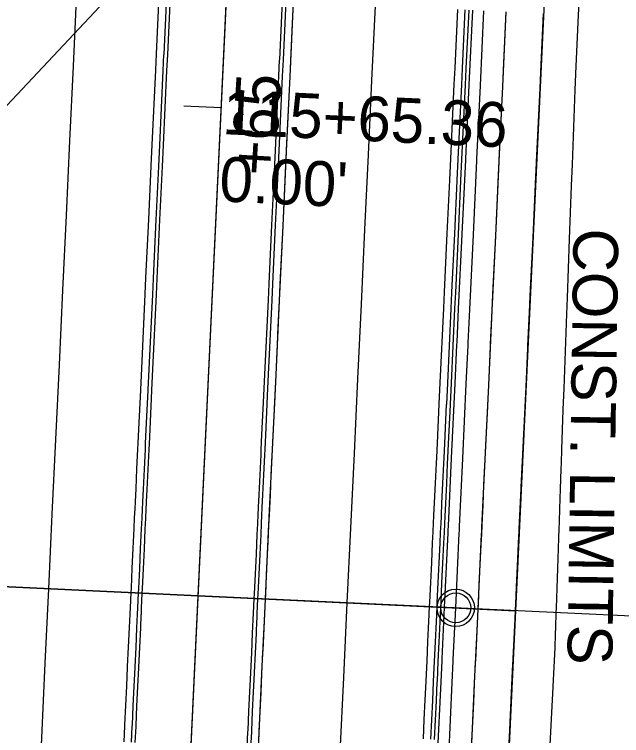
# Model space of a CAD drawing. Extents: x -70 to 701944, y -4 to 666871.
# Drawn here: x 668253.6 to 668334.9, y 654725.8 to 654822.3 of the extents above; entities that cross this region are included whole.
import ezdxf

# ---------------------------------------------------------------- set-up
doc = ezdxf.new("R2010")
doc.units = 0
for name, color, linetype in [('R_Detour', 7, 'Continuous'), ('R_Drive', 7, 'Continuous'), ('R_Horz Alg', 7, 'Continuous'), ('R_No Plot', 7, 'Continuous'), ('R_Proposed Const Limits', 7, 'Continuous'), ('R_Proposed Road', 7, 'Continuous'), ('R_Striping', 7, 'Continuous'), ('R_Water', 7, 'Continuous'), ('T_Drafting', 7, 'Continuous'), ('T_Indications', 7, 'Continuous')]:
    doc.layers.add(name, color=color, linetype=linetype)

msp = doc.modelspace()

# ---------------------------------------------------------------- linework, layer by layer
at = {"layer": 'R_Detour'}
for p in [(668132.024, 654751.436), (668402.014, 654738.693)]:
    msp.add_line(p, (668278.195, 654744.537), dxfattribs=at)
at = {"layer": 'R_Drive'}
msp.add_line((668281.276, 654809.825), (668276.282, 654810.061), dxfattribs=at)
at = {"layer": 'R_Horz Alg'}
msp.add_line((668254.91, 654251.158), (668327.609, 655791.558), dxfattribs=at)
msp.add_lwpolyline([(668271.202, 654744.867), (668285.187, 654744.207)], dxfattribs=at)
at = {"layer": 'R_No Plot'}
for points in [[(668287.623, 654944.315), (668330.078, 654942.311), (668320.649, 654742.533), (668278.195, 654744.537)], [(668210.898, 654857.836), (668210.342, 654852.456), (668208.342, 654812.906), (668206.556, 654775.07), (668206.139, 654761.004), (668206.781, 654747.907), (668278.195, 654744.537), (668283.38, 654854.415)], [(668278.195, 654744.537), (668206.781, 654747.907), (668207.174, 654744.1), (668217.396, 654694.687), (668218.983, 654682.598), (668219.538, 654657.721), (668214.327, 654547.329), (668268.766, 654544.759)], [(668278.195, 654744.537), (668320.649, 654742.533), (668311.22, 654542.756), (668268.766, 654544.759)]]:
    msp.add_lwpolyline(points, close=True, dxfattribs=at)
msp.add_circle((668312.658, 654742.911), 2.5, dxfattribs=at)
at = {"layer": 'R_Proposed Const Limits'}
msp.add_lwpolyline([(668325.277, 654724.571), (668325.413, 654727.159), (668325.55, 654729.757), (668325.683, 654732.285), (668325.687, 654732.365), (668325.823, 654734.982), (668325.949, 654737.607), (668326.008, 654739.378), (668326.012, 654739.488), (668326.037, 654740.242), (668326.106, 654742.276), (668326.126, 654742.883), (668326.216, 654745.53), (668326.306, 654748.182), (668326.397, 654750.839), (668326.446, 654752.271), (668326.489, 654753.499), (668326.521, 654754.371), (668326.525, 654754.48), (668326.585, 654756.163), (668326.678, 654758.828), (668326.771, 654761.495), (668326.798, 654762.265), (668326.865, 654764.163), (668327.05, 654769.383), (668327.052, 654769.452), (668327.154, 654772.26), (668327.523, 654782.253), (668327.602, 654784.398), (668327.603, 654784.42), (668327.893, 654792.247), (668328.163, 654799.379), (668328.164, 654799.419), (668328.271, 654802.24), (668328.654, 654812.233), (668328.736, 654814.364), (668328.738, 654814.413), (668329.096, 654822.224), (668329.46, 654829.356)], dxfattribs=at)
at = {"layer": 'R_Proposed Road'}
for points in [[(668268.263, 654724.983), (668268.363, 654727.093), (668268.367, 654727.181), (668268.37, 654727.257), (668268.492, 654729.845), (668268.615, 654732.444), (668268.734, 654734.972), (668268.738, 654735.053), (668268.862, 654737.67), (668268.986, 654740.296), (668269.069, 654742.066), (668269.074, 654742.175), (668269.11, 654742.929), (668269.206, 654744.961), (668269.235, 654745.568), (668269.359, 654748.214), (668269.485, 654750.864), (668269.61, 654753.519), (668269.677, 654754.95), (668269.735, 654756.178), (668269.776, 654757.049), (668269.782, 654757.158), (668269.861, 654758.84), (668269.987, 654761.504), (668270.112, 654764.169), (668270.149, 654764.939), (668270.238, 654766.835), (668270.485, 654772.052), (668270.488, 654772.122), (668270.62, 654774.928), (668271.092, 654784.917), (668271.193, 654787.061), (668271.194, 654787.082), (668271.563, 654794.906), (668271.9, 654802.035), (668271.901, 654802.074), (668272.035, 654804.895), (668272.506, 654814.883), (668272.607, 654817.013), (668272.609, 654817.062), (668272.978, 654824.872)], [(668269.262, 654724.936), (668269.361, 654727.046), (668269.366, 654727.134), (668269.369, 654727.21), (668269.491, 654729.798), (668269.614, 654732.397), (668269.733, 654734.925), (668269.737, 654735.006), (668269.861, 654737.623), (668269.985, 654740.249), (668270.068, 654742.018), (668270.073, 654742.128), (668270.109, 654742.881), (668270.205, 654744.914), (668270.233, 654745.521), (668270.358, 654748.166), (668270.483, 654750.817), (668270.609, 654753.472), (668270.676, 654754.903), (668270.734, 654756.131), (668270.775, 654757.002), (668270.78, 654757.111), (668270.86, 654758.793), (668270.986, 654761.457), (668271.111, 654764.122), (668271.148, 654764.892), (668271.237, 654766.788), (668271.483, 654772.005), (668271.487, 654772.075), (668271.619, 654774.881), (668272.091, 654784.87), (668272.192, 654787.013), (668272.193, 654787.035), (668272.562, 654794.859), (668272.899, 654801.988), (668272.9, 654802.027), (668273.033, 654804.847), (668273.505, 654814.836), (668273.605, 654816.966), (668273.608, 654817.015), (668273.976, 654824.825)], [(668269.761, 654724.913), (668269.861, 654727.022), (668269.865, 654727.111), (668269.869, 654727.186), (668269.991, 654729.775), (668270.113, 654732.374), (668270.233, 654734.902), (668270.237, 654734.982), (668270.36, 654737.599), (668270.484, 654740.225), (668270.568, 654741.995), (668270.573, 654742.105), (668270.608, 654742.858), (668270.704, 654744.891), (668270.733, 654745.497), (668270.858, 654748.143), (668270.983, 654750.793), (668271.108, 654753.449), (668271.176, 654754.879), (668271.234, 654756.107), (668271.275, 654756.978), (668271.28, 654757.087), (668271.359, 654758.769), (668271.485, 654761.433), (668271.611, 654764.099), (668271.647, 654764.868), (668271.737, 654766.765), (668271.983, 654771.982), (668271.986, 654772.051), (668272.119, 654774.857), (668272.59, 654784.846), (668272.691, 654786.99), (668272.692, 654787.011), (668273.061, 654794.835), (668273.398, 654801.964), (668273.4, 654802.003), (668273.533, 654804.824), (668274.004, 654814.813), (668274.105, 654816.942), (668274.107, 654816.991), (668274.476, 654824.802)], [(668284.745, 654724.206), (668284.844, 654726.315), (668284.848, 654726.404), (668284.852, 654726.479), (668284.974, 654729.067), (668285.097, 654731.666), (668285.216, 654734.194), (668285.22, 654734.275), (668285.343, 654736.892), (668285.467, 654739.518), (668285.551, 654741.288), (668285.556, 654741.397), (668285.592, 654742.151), (668285.688, 654744.183), (668285.716, 654744.79), (668285.841, 654747.436), (668285.966, 654750.086), (668286.091, 654752.741), (668286.159, 654754.172), (668286.217, 654755.4), (668286.258, 654756.271), (668286.263, 654756.38), (668286.343, 654758.062), (668286.468, 654760.726), (668286.594, 654763.391), (668286.63, 654764.161), (668286.72, 654766.058), (668286.966, 654771.275), (668286.969, 654771.344), (668287.102, 654774.15), (668287.573, 654784.139), (668287.675, 654786.283), (668287.676, 654786.304), (668288.045, 654794.128), (668288.381, 654801.257), (668288.383, 654801.296), (668288.516, 654804.117), (668288.988, 654814.106), (668289.088, 654816.235), (668289.091, 654816.284), (668289.459, 654824.094)], [(668285.244, 654724.182), (668285.344, 654726.291), (668285.348, 654726.38), (668285.351, 654726.455), (668285.474, 654729.044), (668285.596, 654731.643), (668285.716, 654734.171), (668285.719, 654734.251), (668285.843, 654736.869), (668285.967, 654739.494), (668286.05, 654741.264), (668286.056, 654741.374), (668286.091, 654742.127), (668286.187, 654744.16), (668286.216, 654744.767), (668286.34, 654747.412), (668286.466, 654750.063), (668286.591, 654752.718), (668286.658, 654754.149), (668286.716, 654755.377), (668286.758, 654756.248), (668286.763, 654756.356), (668286.842, 654758.038), (668286.968, 654760.702), (668287.094, 654763.368), (668287.13, 654764.138), (668287.219, 654766.034), (668287.466, 654771.251), (668287.469, 654771.32), (668287.601, 654774.126), (668288.073, 654784.115), (668288.174, 654786.259), (668288.175, 654786.281), (668288.544, 654794.104), (668288.881, 654801.234), (668288.883, 654801.273), (668289.016, 654804.093), (668289.487, 654814.082), (668289.588, 654816.212), (668289.59, 654816.26), (668289.959, 654824.071)], [(668286.243, 654724.135), (668286.343, 654726.244), (668286.347, 654726.333), (668286.35, 654726.408), (668286.472, 654728.997), (668286.595, 654731.596), (668286.714, 654734.124), (668286.718, 654734.204), (668286.842, 654736.822), (668286.966, 654739.447), (668287.049, 654741.217), (668287.054, 654741.327), (668287.09, 654742.08), (668287.186, 654744.113), (668287.215, 654744.72), (668287.339, 654747.365), (668287.464, 654750.016), (668287.59, 654752.671), (668287.657, 654754.102), (668287.715, 654755.329), (668287.756, 654756.2), (668287.762, 654756.309), (668287.841, 654757.991), (668287.967, 654760.655), (668288.092, 654763.321), (668288.129, 654764.09), (668288.218, 654765.987), (668288.465, 654771.204), (668288.468, 654771.273), (668288.6, 654774.079), (668289.072, 654784.068), (668289.173, 654786.212), (668289.174, 654786.234), (668289.543, 654794.057), (668289.88, 654801.186), (668289.881, 654801.225), (668290.015, 654804.046), (668290.486, 654814.035), (668290.587, 654816.165), (668290.589, 654816.213), (668290.957, 654824.024)], [(668308.326, 654725.371), (668308.448, 654727.96), (668308.571, 654730.558), (668308.69, 654733.087), (668308.694, 654733.167), (668308.817, 654735.784), (668308.941, 654738.41), (668309.025, 654740.18), (668309.03, 654740.29), (668309.065, 654741.043), (668309.161, 654743.075), (668309.19, 654743.682), (668309.315, 654746.328), (668309.44, 654748.978), (668309.565, 654751.633), (668309.633, 654753.064), (668309.691, 654754.292), (668309.732, 654755.163), (668309.737, 654755.272), (668309.816, 654756.954), (668309.942, 654759.618), (668310.068, 654762.283), (668310.104, 654763.053), (668310.194, 654764.95), (668310.44, 654770.167), (668310.443, 654770.236), (668310.576, 654773.042), (668311.047, 654783.031), (668311.148, 654785.175), (668311.149, 654785.196), (668311.519, 654793.02), (668311.855, 654800.149), (668311.857, 654800.188), (668311.99, 654803.009), (668312.462, 654812.998), (668312.562, 654815.127), (668312.564, 654815.176), (668312.933, 654822.986)], [(668309.325, 654725.324), (668309.447, 654727.912), (668309.57, 654730.511), (668309.689, 654733.039), (668309.693, 654733.12), (668309.816, 654735.737), (668309.94, 654738.363), (668310.024, 654740.133), (668310.029, 654740.242), (668310.064, 654740.996), (668310.16, 654743.028), (668310.189, 654743.635), (668310.314, 654746.281), (668310.439, 654748.931), (668310.564, 654751.586), (668310.632, 654753.017), (668310.69, 654754.245), (668310.731, 654755.116), (668310.736, 654755.225), (668310.815, 654756.907), (668310.941, 654759.571), (668311.067, 654762.236), (668311.103, 654763.006), (668311.193, 654764.903), (668311.439, 654770.12), (668311.442, 654770.189), (668311.575, 654772.995), (668312.046, 654782.984), (668312.147, 654785.128), (668312.148, 654785.149), (668312.518, 654792.973), (668312.854, 654800.102), (668312.856, 654800.141), (668312.989, 654802.962), (668313.46, 654812.95), (668313.561, 654815.08), (668313.563, 654815.129), (668313.932, 654822.939)], [(668309.824, 654725.3), (668309.946, 654727.889), (668310.069, 654730.488), (668310.188, 654733.016), (668310.192, 654733.096), (668310.316, 654735.714), (668310.44, 654738.339), (668310.523, 654740.109), (668310.528, 654740.219), (668310.564, 654740.972), (668310.66, 654743.005), (668310.688, 654743.612), (668310.813, 654746.257), (668310.938, 654748.908), (668311.064, 654751.563), (668311.131, 654752.994), (668311.189, 654754.222), (668311.23, 654755.093), (668311.235, 654755.201), (668311.315, 654756.883), (668311.441, 654759.547), (668311.566, 654762.213), (668311.603, 654762.982), (668311.692, 654764.879), (668311.938, 654770.096), (668311.942, 654770.165), (668312.074, 654772.971), (668312.546, 654782.96), (668312.647, 654785.104), (668312.648, 654785.126), (668313.017, 654792.949), (668313.353, 654800.078), (668313.355, 654800.118), (668313.488, 654802.938), (668313.96, 654812.927), (668314.06, 654815.057), (668314.063, 654815.105), (668314.431, 654822.916)], [(668314.819, 654725.064), (668314.941, 654727.653), (668315.063, 654730.252), (668315.183, 654732.78), (668315.187, 654732.861), (668315.31, 654735.478), (668315.434, 654738.103), (668315.518, 654739.873), (668315.523, 654739.983), (668315.558, 654740.736), (668315.654, 654742.769), (668315.683, 654743.376), (668315.808, 654746.021), (668315.933, 654748.672), (668316.058, 654751.327), (668316.126, 654752.758), (668316.184, 654753.986), (668316.225, 654754.857), (668316.23, 654754.965), (668316.309, 654756.648), (668316.435, 654759.312), (668316.561, 654761.977), (668316.597, 654762.747), (668316.687, 654764.643), (668316.933, 654769.86), (668316.936, 654769.93), (668317.069, 654772.736), (668317.54, 654782.725), (668317.641, 654784.868), (668317.642, 654784.89), (668318.011, 654792.713), (668318.348, 654799.843), (668318.35, 654799.882), (668318.483, 654802.702), (668318.954, 654812.691), (668319.055, 654814.821), (668319.057, 654814.87), (668319.426, 654822.68)], [(668319.813, 654724.829), (668319.935, 654727.417), (668320.058, 654730.016), (668320.177, 654732.544), (668320.181, 654732.625), (668320.305, 654735.242), (668320.428, 654737.868), (668320.512, 654739.638), (668320.517, 654739.747), (668320.553, 654740.501), (668320.649, 654742.533), (668320.677, 654743.14), (668320.802, 654745.786), (668320.927, 654748.436), (668321.053, 654751.091), (668321.12, 654752.522), (668321.178, 654753.75), (668321.219, 654754.621), (668321.224, 654754.73), (668321.304, 654756.412), (668321.429, 654759.076), (668321.555, 654761.741), (668321.592, 654762.511), (668321.681, 654764.407), (668321.927, 654769.624), (668321.931, 654769.694), (668322.063, 654772.5), (668322.534, 654782.489), (668322.636, 654784.633), (668322.637, 654784.654), (668323.006, 654792.478), (668323.342, 654799.607), (668323.344, 654799.646), (668323.477, 654802.467), (668323.949, 654812.455), (668324.049, 654814.585), (668324.052, 654814.634), (668324.42, 654822.444)]]:
    msp.add_lwpolyline(points, dxfattribs=at)
at = {"layer": 'R_Striping'}
for points in [[(668235.087, 654256.024), (668257.245, 654725.501), (668257.716, 654735.49), (668258.188, 654745.478), (668258.659, 654755.467), (668259.131, 654765.456), (668259.602, 654775.444), (668260.074, 654785.433), (668260.545, 654795.422), (668261.017, 654805.411), (668261.488, 654815.399), (668261.959, 654825.388)], [(668279.054, 654339.165), (668297.2, 654723.615), (668297.671, 654733.604), (668298.142, 654743.593), (668298.614, 654753.581), (668299.085, 654763.57), (668299.557, 654773.559), (668300.028, 654783.547), (668300.5, 654793.536), (668300.971, 654803.525), (668301.443, 654813.513), (668301.914, 654823.502)]]:
    msp.add_lwpolyline(points, dxfattribs=at)
at = {"layer": 'R_Water'}
msp.add_circle((668312.658, 654742.911), 2, dxfattribs=at)
at = {"layer": 'T_Drafting'}
msp.add_lwpolyline([(668523.302, 654913.986), (668505.076, 654903.259), (668442.36, 654901.65), (668353.913, 654883.95), (668302.454, 654860.35), (668281.548, 654841.042), (668231.161, 654787.407), (668206.57, 654732.229), (668203.354, 654703.803), (668186.2, 654694.148), (668142.245, 654696.83), (668095.61, 654705.412), (668080.601, 654700.048), (668074.704, 654674.303), (668078.992, 654639.977), (668057.704, 654627.181)], dxfattribs=at)
at = {"layer": 'T_Indications'}
for points in [[(668286.242, 654724.135), (668286.713, 654734.124), (668286.848, 654736.973), (668286.859, 654737.219), (668287.185, 654744.113), (668287.656, 654754.102), (668287.673, 654754.461), (668287.699, 654755.008), (668288.128, 654764.09), (668288.599, 654774.079), (668288.842, 654779.231), (668288.859, 654779.583), (668289.07, 654784.068), (668289.542, 654794.057), (668290.011, 654804.001), (668290.013, 654804.046), (668290.019, 654804.158), (668290.485, 654814.035), (668290.956, 654824.024)], [(668310.215, 654723.004), (668310.687, 654732.992), (668310.821, 654735.842), (668310.833, 654736.088), (668311.158, 654742.981), (668311.629, 654752.97), (668311.646, 654753.329), (668311.672, 654753.876), (668312.101, 654762.959), (668312.572, 654772.948), (668312.815, 654778.1), (668312.832, 654778.452), (668313.044, 654782.937), (668313.515, 654792.926), (668313.984, 654802.87), (668313.987, 654802.915), (668313.992, 654803.027), (668314.458, 654812.903), (668314.929, 654822.892)], [(668311.713, 654722.933), (668312.185, 654732.922), (668312.319, 654735.771), (668312.331, 654736.017), (668312.656, 654742.911), (668313.128, 654752.899), (668313.145, 654753.259), (668313.171, 654753.806), (668313.599, 654762.888), (668314.071, 654772.877), (668314.314, 654778.029), (668314.33, 654778.381), (668314.542, 654782.866), (668315.013, 654792.855), (668315.483, 654802.799), (668315.485, 654802.844), (668315.49, 654802.956), (668315.956, 654812.833), (668316.428, 654822.822)], [(668314.71, 654722.791), (668315.182, 654732.78), (668315.316, 654735.63), (668315.328, 654735.876), (668315.653, 654742.769), (668316.124, 654752.758), (668316.141, 654753.117), (668316.167, 654753.664), (668316.596, 654762.747), (668317.067, 654772.736), (668317.31, 654777.887), (668317.327, 654778.239), (668317.539, 654782.725), (668318.01, 654792.714), (668318.479, 654802.658), (668318.482, 654802.702), (668318.487, 654802.815), (668318.953, 654812.691), (668319.424, 654822.68)], [(668319.705, 654722.556), (668320.176, 654732.545), (668320.311, 654735.394), (668320.322, 654735.64), (668320.647, 654742.533), (668321.119, 654752.522), (668321.136, 654752.881), (668321.162, 654753.428), (668321.59, 654762.511), (668322.062, 654772.5), (668322.305, 654777.652), (668322.321, 654778.004), (668322.533, 654782.489), (668323.005, 654792.478), (668323.474, 654802.422), (668323.476, 654802.467), (668323.481, 654802.579), (668323.947, 654812.456), (668324.419, 654822.444)]]:
    msp.add_lwpolyline(points, dxfattribs=at)

# ---------------------------------------------------------------- texts
at = {"layer": 'R_Drive'}
msp.add_text('+65', height=6, rotation=86.55845, dxfattribs=at).set_placement((668288.515, 654800.64))
at = {"layer": 'R_No Plot'}
for s, height, rotation, p in [('115+65.36 ', 6, 357.29778, (668281.347, 654806.324)), ('+', 0.1, 87.29778, (668281.308, 654809.42)), ("0.00' ", 6, 357.29778, (668280.922, 654797.334))]:
    msp.add_text(s, height=height, rotation=rotation, dxfattribs=at).set_placement(p)
at = {"layer": 'R_Proposed Const Limits'}
msp.add_text('CONST. LIMITS', height=6, rotation=269.18344, dxfattribs=at).set_placement((668328.429, 654793.726))

doc.saveas('drawing.dxf')
